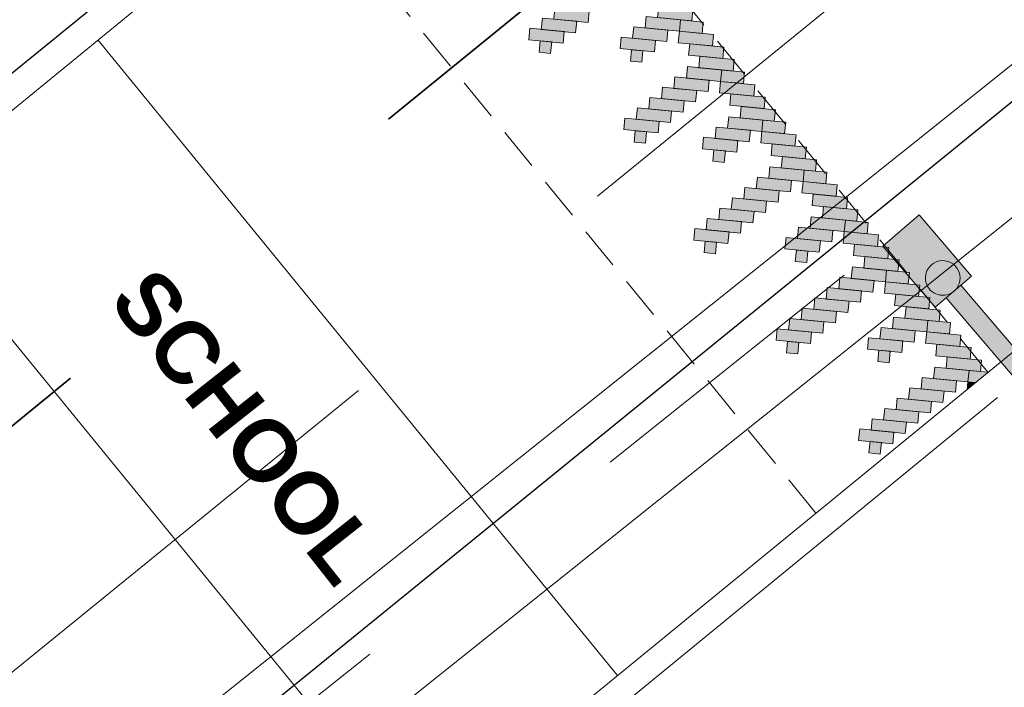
# Model space of a CAD drawing. Header units: metres. Extents: x 92403 to 95147, y 464428 to 465602.
# Tile 535 of 568: x 93401.24 to 93406.99, y 465221.3 to 465225.2. Entities that reach past the tile are written whole.
import ezdxf

# ---------------------------------------------------------------- set-up
doc = ezdxf.new("R2010")
doc.units = ezdxf.units.M
for name, pattern in [('DASHED2', [0.375, 0.25, -0.125]), ('RI-DRAINAGE', [19.2, 6, -1.8, 1.8, -1.8, 2.4, -1.8, 1.8, -1.8]), ('RI-GWA', [18.45, 6, -1.8, 1.75, -1.8, 1.75, -1.8, 1.75, -1.8]), ('RI-HWA', [7.4, 5, -2.4]), ('VH-TROTTOIRBAND', [15, 5, -2, 2, -2, 2, -2])]:
    doc.linetypes.add(name, pattern=pattern)
doc.layers.get('0').update_dxf_attribs({"linetype": 'CONTINUOUS'})
for name, color, linetype, lineweight, true_color in [('B-OI-RI-GWA_TRANSPORTLEIDING-G', 7, 'RI-GWA', 18, 0xff8400), ('B-XX-KL-ET_LS_OV_LICHTMAST-S', 7, 'CONTINUOUS', 9, 0xff0026), ('N-OI-RI-DRAINAGE_DRAIN_PVC-G', 7, 'RI-DRAINAGE', 18, 0x00ff04), ('N-OI-RI-HWA_TRANSPORTLEIDING-G', 7, 'RI-HWA', 35, 0x007bff)]:
    doc.layers.add(name, color=color, linetype=linetype, lineweight=lineweight, true_color=true_color)
for name, color, linetype, lineweight in [('B-WE-VH-VERHARDING_FUNDERING-G', 252, 'CONTINUOUS', 18), ('N-RO-VH-DREMPEL_BESTRAAT-G', 7, 'DASHED2', 9), ('N-RO-VW-MARKERING-G', 7, 'CONTINUOUS', 9), ('N-WE-GW-ONTGRAVING-V', 2, 'CONTINUOUS', 30), ('N-WE-VH-KANTOPSLUITING_TROTTOIRBAND-G', 7, 'VH-TROTTOIRBAND', 35), ('N-WE-VH-KANTOPSLUITING_VOORKANTBAND-G', 50, 'CONTINUOUS', 35), ('X-XX-AL-RMB - profiel', 7, 'CONTINUOUS', 9)]:
    doc.layers.add(name, color=color, linetype=linetype, lineweight=lineweight)
doc.styles.add('NLCS-ISO-M200-T18', font='NLCS-ISO.ttf', dxfattribs={"height": 0.36})

# ---------------------------------------------------------------- blocks, each defined once
blk = doc.blocks.new('lichtmast + lumia')
at = {"linetype": 'Continuous', "true_color": 0xffffff}
h = blk.add_hatch(color=7, dxfattribs=at)
h.dxf.hatch_style = 1
h.paths.add_polyline_path([(0.1684, 0.014), (-0.1435, 0.3662), (-0.3532, 0.1805), (-0.0412, -0.1717)])
at = {"color": 18, "true_color": 0x000000}
blk.add_lwpolyline([(0.1684, 0.014), (-0.1435, 0.3662), (-0.3532, 0.1805), (-0.0412, -0.1717)], close=True, dxfattribs=at)
at = {"color": 18, "linetype": 'Continuous', "true_color": 0x000000}
blk.add_lwpolyline([(0.1013, 0, 1), (-0.1013, 0, 1), (0.1013, 0)], format="xyb", close=True, dxfattribs=at)
blk = doc.blocks.new('lichtmast + lumia + uithouder')
at = {"linetype": 'Continuous', "true_color": 0xffffff}
h = blk.add_hatch(color=7, dxfattribs=at)
h.dxf.hatch_style = 1
edge = h.paths.add_edge_path()
edge.add_line((0, 0), (-0.7764, 0.544))
edge.add_arc((-0.74, 0.5876), 0.0568, 59.89695, 230.07084, ccw=False)
edge.add_line((-0.7115, 0.6367), (0.065, 0.0927))
edge.add_line((0.065, 0.0927), (0, 0))
at = {"color": 18, "linetype": 'Continuous', "true_color": 0x000000}
blk.add_lwpolyline([(0, 0), (-0.7764, 0.544, -0.917728), (-0.7115, 0.6367), (0.065, 0.0927)], format="xyb", close=True, dxfattribs=at)
at = {"layer": 'B-XX-KL-ET_LS_OV_LICHTMAST-S', "linetype": 'Continuous', "rotation": 193.4471433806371}
blk.add_blockref('lichtmast + lumia', (0.1127, -0.0155), dxfattribs=at)
blk = doc.blocks.new('drempel markering 480')
at = {"layer": 'X-XX-AL-RMB - profiel', "linetype": 'Continuous', "true_color": 0xffffff}
h = blk.add_hatch(color=7, dxfattribs=at)
h.dxf.hatch_style = 1
h.paths.add_polyline_path([(-2.3951, 4.2016), (-2.3283, 4.195), (-2.335, 4.1281), (-2.4018, 4.1348)])
h = blk.add_hatch(color=7, dxfattribs=at)
h.dxf.hatch_style = 1
h.paths.add_polyline_path([(-2.4752, 4.0748), (-2.4685, 4.1415), (-2.2683, 4.1214), (-2.275, 4.0547)])
h = blk.add_hatch(color=7, dxfattribs=at)
h.dxf.hatch_style = 1
h.paths.add_polyline_path([(-2.5484, 4.0147), (-2.5417, 4.0814), (-2.3415, 4.0614), (-2.3482, 3.9947)])
h = blk.add_hatch(color=7, dxfattribs=at)
h.dxf.hatch_style = 1
h.paths.add_polyline_path([(-2.6218, 3.9547), (-2.6152, 4.0214), (-2.415, 4.0013), (-2.4216, 3.9346)])
h = blk.add_hatch(color=7, dxfattribs=at)
h.dxf.hatch_style = 1
h.paths.add_polyline_path([(-2.6953, 3.8947), (-2.6886, 3.9614), (-2.4884, 3.9413), (-2.4951, 3.8746)])
h = blk.add_hatch(color=7, dxfattribs=at)
h.dxf.hatch_style = 1
h.paths.add_polyline_path([(-2.7688, 3.8346), (-2.7621, 3.9014), (-2.5619, 3.8813), (-2.5686, 3.8146)])
h = blk.add_hatch(color=7, dxfattribs=at)
h.dxf.hatch_style = 1
h.paths.add_polyline_path([(-2.9043, 3.8256), (-2.9531, 3.7857), (-2.9087, 3.7813)])
h = blk.add_hatch(color=7, dxfattribs=at)
h.dxf.hatch_style = 1
h.paths.add_polyline_path([(-2.842, 3.7746), (-2.8353, 3.8413), (-2.6351, 3.8213), (-2.6418, 3.7545)])
h = blk.add_hatch(color=7, dxfattribs=at)
h.dxf.hatch_style = 1
h.paths.add_polyline_path([(-2.9531, 3.7857), (-3.0265, 3.7257), (-2.9155, 3.7146), (-2.9088, 3.7813)])
h = blk.add_hatch(color=7, dxfattribs=at)
h.dxf.hatch_style = 1
h.paths.add_polyline_path([(-2.9155, 3.7146), (-2.9088, 3.7813), (-2.7086, 3.7612), (-2.7153, 3.6945)])
h = blk.add_hatch(color=7, dxfattribs=at)
h.dxf.hatch_style = 1
h.paths.add_polyline_path([(-2.9889, 3.6546), (-2.9822, 3.7213), (-2.782, 3.7012), (-2.7887, 3.6345)])
h = blk.add_hatch(color=7, dxfattribs=at)
h.dxf.hatch_style = 1
h.paths.add_polyline_path([(-2.9288, 3.5812), (-2.9222, 3.6479), (-2.722, 3.6278), (-2.7286, 3.5611)])
h = blk.add_hatch(color=7, dxfattribs=at)
h.dxf.hatch_style = 1
h.paths.add_polyline_path([(-2.4485, 3.668), (-2.3818, 3.6613), (-2.3885, 3.5944), (-2.4552, 3.6011)])
h = blk.add_hatch(color=7, dxfattribs=at)
h.dxf.hatch_style = 1
h.paths.add_polyline_path([(-2.8688, 3.5078), (-2.8621, 3.5745), (-2.6619, 3.5544), (-2.6686, 3.4877)])
h = blk.add_hatch(color=7, dxfattribs=at)
h.dxf.hatch_style = 1
h.paths.add_polyline_path([(-2.5286, 3.5411), (-2.522, 3.6078), (-2.3218, 3.5877), (-2.3284, 3.521)])
h = blk.add_hatch(color=7, dxfattribs=at)
h.dxf.hatch_style = 1
h.paths.add_polyline_path([(-1.9148, 3.6145), (-1.8481, 3.6078), (-1.8548, 3.5409), (-1.9215, 3.5476)])
h = blk.add_hatch(color=7, dxfattribs=at)
h.dxf.hatch_style = 1
h.paths.add_polyline_path([(-2.6019, 3.481), (-2.5952, 3.5477), (-2.395, 3.5277), (-2.4017, 3.461)])
h = blk.add_hatch(color=7, dxfattribs=at)
h.dxf.hatch_style = 1
h.paths.add_polyline_path([(-1.995, 3.4876), (-1.9883, 3.5543), (-1.7881, 3.5343), (-1.7948, 3.4676)])
h = blk.add_hatch(color=7, dxfattribs=at)
h.dxf.hatch_style = 1
h.paths.add_polyline_path([(-2.8088, 3.4344), (-2.8021, 3.5011), (-2.6687, 3.4877), (-2.6754, 3.421)])
h = blk.add_hatch(color=7, dxfattribs=at)
h.dxf.hatch_style = 1
h.paths.add_polyline_path([(-2.6754, 3.421), (-2.6687, 3.4877), (-2.4685, 3.4677), (-2.4752, 3.401)])
h = blk.add_hatch(color=7, dxfattribs=at)
h.dxf.hatch_style = 1
h.paths.add_polyline_path([(-2.0682, 3.4276), (-2.0615, 3.4943), (-1.8613, 3.4742), (-1.868, 3.4075)])
h = blk.add_hatch(color=7, dxfattribs=at)
h.dxf.hatch_style = 1
h.paths.add_polyline_path([(-2.7488, 3.361), (-2.7421, 3.4277), (-2.5419, 3.4076), (-2.5486, 3.3409)])
h = blk.add_hatch(color=7, dxfattribs=at)
h.dxf.hatch_style = 1
h.paths.add_polyline_path([(-2.1416, 3.3675), (-2.1349, 3.4342), (-1.9347, 3.4142), (-1.9414, 3.3475)])
h = blk.add_hatch(color=7, dxfattribs=at)
h.dxf.hatch_style = 1
h.paths.add_polyline_path([(-2.6887, 3.2876), (-2.682, 3.3543), (-2.4819, 3.3342), (-2.4885, 3.2675)])
h = blk.add_hatch(color=7, dxfattribs=at)
h.dxf.hatch_style = 1
h.paths.add_polyline_path([(-2.2151, 3.3075), (-2.2084, 3.3742), (-2.0082, 3.3542), (-2.0149, 3.2875)])
h = blk.add_hatch(color=7, dxfattribs=at)
h.dxf.hatch_style = 1
h.paths.add_polyline_path([(-2.2885, 3.2475), (-2.2819, 3.3142), (-2.0817, 3.2942), (-2.0883, 3.2274)])
h = blk.add_hatch(color=7, dxfattribs=at)
h.dxf.hatch_style = 1
h.paths.add_polyline_path([(-2.6287, 3.2142), (-2.622, 3.2809), (-2.4218, 3.2608), (-2.4285, 3.1941)])
h = blk.add_hatch(color=7, dxfattribs=at)
h.dxf.hatch_style = 1
h.paths.add_polyline_path([(-2.3618, 3.1875), (-2.3551, 3.2542), (-2.1549, 3.2341), (-2.1616, 3.1674)])
h = blk.add_hatch(color=7, dxfattribs=at)
h.dxf.hatch_style = 1
h.paths.add_polyline_path([(-2.5687, 3.1408), (-2.562, 3.2075), (-2.4286, 3.1941), (-2.4353, 3.1274)])
h = blk.add_hatch(color=7, dxfattribs=at)
h.dxf.hatch_style = 1
h.paths.add_polyline_path([(-2.4353, 3.1274), (-2.4286, 3.1941), (-2.2284, 3.1741), (-2.2351, 3.1074)])
h = blk.add_hatch(color=7, dxfattribs=at)
h.dxf.hatch_style = 1
h.paths.add_polyline_path([(-2.5087, 3.0674), (-2.502, 3.1341), (-2.3018, 3.114), (-2.3085, 3.0473)])
h = blk.add_hatch(color=7, dxfattribs=at)
h.dxf.hatch_style = 1
h.paths.add_polyline_path([(-2.4486, 2.994), (-2.4419, 3.0607), (-2.2417, 3.0406), (-2.2484, 2.9739)])
h = blk.add_hatch(color=7, dxfattribs=at)
h.dxf.hatch_style = 1
h.paths.add_polyline_path([(-1.9683, 3.0808), (-1.9016, 3.0741), (-1.9083, 3.0073), (-1.975, 3.0139)])
h = blk.add_hatch(color=7, dxfattribs=at)
h.dxf.hatch_style = 1
h.paths.add_polyline_path([(-2.0484, 2.9539), (-2.0417, 3.0206), (-1.8415, 3.0006), (-1.8482, 2.9339)])
h = blk.add_hatch(color=7, dxfattribs=at)
h.dxf.hatch_style = 1
h.paths.add_polyline_path([(-1.4346, 3.0273), (-1.3679, 3.0207), (-1.3746, 2.9538), (-1.4413, 2.9605)])
h = blk.add_hatch(color=7, dxfattribs=at)
h.dxf.hatch_style = 1
h.paths.add_polyline_path([(-2.3886, 2.9206), (-2.3819, 2.9873), (-2.1817, 2.9672), (-2.1884, 2.9005)])
h = blk.add_hatch(color=7, dxfattribs=at)
h.dxf.hatch_style = 1
h.paths.add_polyline_path([(-2.1217, 2.8939), (-2.115, 2.9606), (-1.9148, 2.9405), (-1.9215, 2.8738)])
h = blk.add_hatch(color=7, dxfattribs=at)
h.dxf.hatch_style = 1
h.paths.add_polyline_path([(-1.5147, 2.9005), (-1.5081, 2.9672), (-1.3079, 2.9471), (-1.3145, 2.8804)])
h = blk.add_hatch(color=7, dxfattribs=at)
h.dxf.hatch_style = 1
h.paths.add_polyline_path([(-2.3286, 2.8472), (-2.3219, 2.9139), (-2.1885, 2.9006), (-2.1951, 2.8339)])
h = blk.add_hatch(color=7, dxfattribs=at)
h.dxf.hatch_style = 1
h.paths.add_polyline_path([(-2.1951, 2.8339), (-2.1885, 2.9006), (-1.9883, 2.8805), (-1.995, 2.8138)])
h = blk.add_hatch(color=7, dxfattribs=at)
h.dxf.hatch_style = 1
h.paths.add_polyline_path([(-1.5879, 2.8404), (-1.5813, 2.9071), (-1.3811, 2.8871), (-1.3878, 2.8204)])
h = blk.add_hatch(color=7, dxfattribs=at)
h.dxf.hatch_style = 1
h.paths.add_polyline_path([(-2.2685, 2.7738), (-2.2619, 2.8405), (-2.0617, 2.8204), (-2.0684, 2.7537)])
h = blk.add_hatch(color=7, dxfattribs=at)
h.dxf.hatch_style = 1
h.paths.add_polyline_path([(-1.6614, 2.7804), (-1.6547, 2.8471), (-1.4545, 2.8271), (-1.4612, 2.7603)])
h = blk.add_hatch(color=7, dxfattribs=at)
h.dxf.hatch_style = 1
h.paths.add_polyline_path([(-2.2085, 2.7004), (-2.2018, 2.7671), (-2.0016, 2.747), (-2.0083, 2.6803)])
h = blk.add_hatch(color=7, dxfattribs=at)
h.dxf.hatch_style = 1
h.paths.add_polyline_path([(-1.7349, 2.7204), (-1.7282, 2.7871), (-1.528, 2.767), (-1.5347, 2.7003)])
h = blk.add_hatch(color=7, dxfattribs=at)
h.dxf.hatch_style = 1
h.paths.add_polyline_path([(-1.8083, 2.6604), (-1.8016, 2.7271), (-1.6014, 2.707), (-1.6081, 2.6403)])
h = blk.add_hatch(color=7, dxfattribs=at)
h.dxf.hatch_style = 1
h.paths.add_polyline_path([(-2.1485, 2.627), (-2.1418, 2.6937), (-1.9416, 2.6736), (-1.9483, 2.6069)])
h = blk.add_hatch(color=7, dxfattribs=at)
h.dxf.hatch_style = 1
h.paths.add_polyline_path([(-1.8816, 2.6003), (-1.8749, 2.667), (-1.6747, 2.647), (-1.6814, 2.5803)])
h = blk.add_hatch(color=7, dxfattribs=at)
h.dxf.hatch_style = 1
h.paths.add_polyline_path([(-2.0885, 2.5537), (-2.0818, 2.6204), (-1.9484, 2.607), (-1.955, 2.5403)])
h = blk.add_hatch(color=7, dxfattribs=at)
h.dxf.hatch_style = 1
h.paths.add_polyline_path([(-1.955, 2.5403), (-1.9484, 2.607), (-1.7482, 2.5869), (-1.7548, 2.5202)])
h = blk.add_hatch(color=7, dxfattribs=at)
h.dxf.hatch_style = 1
h.paths.add_polyline_path([(-2.0284, 2.4803), (-2.0217, 2.547), (-1.8216, 2.5269), (-1.8282, 2.4602)])
h.paths.add_polyline_path([(-1.9684, 2.4069), (-1.9617, 2.4736), (-1.7615, 2.4535), (-1.7682, 2.3868)])
h.paths.add_polyline_path([(-1.9084, 2.3335), (-1.9017, 2.4002), (-1.7015, 2.3801), (-1.7082, 2.3134)])
h.paths.add_polyline_path([(-1.4881, 2.4937), (-1.4214, 2.487), (-1.4281, 2.4201), (-1.4948, 2.4268)])
h.paths.add_polyline_path([(-1.8483, 2.2601), (-1.8417, 2.3268), (-1.7082, 2.3134), (-1.7149, 2.2467)])
h.paths.add_polyline_path([(-1.6415, 2.3067), (-1.6348, 2.3735), (-1.4346, 2.3534), (-1.4413, 2.2867)])
h.paths.add_polyline_path([(-1.7149, 2.2467), (-1.7082, 2.3134), (-1.508, 2.2934), (-1.5147, 2.2267)])
h.paths.add_polyline_path([(-1.5682, 2.3668), (-1.5615, 2.4335), (-1.3613, 2.4134), (-1.368, 2.3467)])
h.paths.add_polyline_path([(-1.7883, 2.1867), (-1.7816, 2.2534), (-1.5814, 2.2333), (-1.5881, 2.1666)])
h.paths.add_polyline_path([(-1.7283, 2.1133), (-1.7216, 2.18), (-1.5214, 2.16), (-1.5281, 2.0932)])
h = blk.add_hatch(color=7, dxfattribs=at)
h.dxf.hatch_style = 1
h.paths.add_polyline_path([(-2.0284, 2.4803), (-2.0217, 2.547), (-1.8216, 2.5269), (-1.8282, 2.4602)])
h = blk.add_hatch(color=7, dxfattribs=at)
h.dxf.hatch_style = 1
h.paths.add_polyline_path([(-2.0284, 2.4802), (-2.0218, 2.5469), (-1.8216, 2.5268), (-1.8282, 2.4601)])
h = blk.add_hatch(color=7, dxfattribs=at)
h.dxf.hatch_style = 1
h.paths.add_polyline_path([(-1.9684, 2.4069), (-1.9617, 2.4736), (-1.7615, 2.4535), (-1.7682, 2.3868)])
h = blk.add_hatch(color=7, dxfattribs=at)
h.dxf.hatch_style = 1
h.paths.add_polyline_path([(-1.9684, 2.4068), (-1.9617, 2.4735), (-1.7615, 2.4534), (-1.7682, 2.3867)])
h = blk.add_hatch(color=7, dxfattribs=at)
h.dxf.hatch_style = 1
h.paths.add_polyline_path([(-1.9084, 2.3335), (-1.9017, 2.4002), (-1.7015, 2.3801), (-1.7082, 2.3134)])
h = blk.add_hatch(color=7, dxfattribs=at)
h.dxf.hatch_style = 1
h.paths.add_polyline_path([(-1.9084, 2.3334), (-1.9017, 2.4001), (-1.7016, 2.38), (-1.7082, 2.3133)])
h = blk.add_hatch(color=7, dxfattribs=at)
h.dxf.hatch_style = 1
h.paths.add_polyline_path([(-1.0279, 2.3802), (-0.9611, 2.3735), (-0.9678, 2.3066), (-1.0346, 2.3133)])
h = blk.add_hatch(color=7, dxfattribs=at)
h.dxf.hatch_style = 1
h.paths.add_polyline_path([(-1.108, 2.2533), (-1.1013, 2.32), (-0.9011, 2.3), (-0.9078, 2.2332)])
h = blk.add_hatch(color=7, dxfattribs=at)
h.dxf.hatch_style = 1
h.paths.add_polyline_path([(-1.1812, 2.1933), (-1.1745, 2.26), (-0.9743, 2.2399), (-0.981, 2.1732)])
h = blk.add_hatch(color=7, dxfattribs=at)
h.dxf.hatch_style = 1
h.paths.add_polyline_path([(-1.2546, 2.1332), (-1.248, 2.1999), (-1.0478, 2.1799), (-1.0544, 2.1132)])
h = blk.add_hatch(color=7, dxfattribs=at)
h.dxf.hatch_style = 1
h.paths.add_polyline_path([(-1.3281, 2.0732), (-1.3214, 2.1399), (-1.1212, 2.1199), (-1.1279, 2.0532)])
h = blk.add_hatch(color=7, dxfattribs=at)
h.dxf.hatch_style = 1
h.paths.add_polyline_path([(-1.6683, 2.0399), (-1.6616, 2.1066), (-1.4614, 2.0866), (-1.4681, 2.0199)])
h = blk.add_hatch(color=7, dxfattribs=at)
h.dxf.hatch_style = 1
h.paths.add_polyline_path([(-1.4014, 2.0132), (-1.3947, 2.0799), (-1.1945, 2.0598), (-1.2012, 1.9931)])
h = blk.add_hatch(color=7, dxfattribs=at)
h.dxf.hatch_style = 1
h.paths.add_polyline_path([(-1.6082, 1.9665), (-1.6016, 2.0332), (-1.4681, 2.0199), (-1.4748, 1.9531)])
h = blk.add_hatch(color=7, dxfattribs=at)
h.dxf.hatch_style = 1
h.paths.add_polyline_path([(-1.4748, 1.9531), (-1.4681, 2.0199), (-1.2679, 1.9998), (-1.2746, 1.9331)])
h = blk.add_hatch(color=7, dxfattribs=at)
h.dxf.hatch_style = 1
h.paths.add_polyline_path([(-1.5482, 1.8931), (-1.5415, 1.9598), (-1.3413, 1.9398), (-1.348, 1.8731)])
h = blk.add_hatch(color=7, dxfattribs=at)
h.dxf.hatch_style = 1
h.paths.add_polyline_path([(-1.0079, 1.9065), (-0.9411, 1.8998), (-0.9478, 1.833), (-1.0146, 1.8397)])
h = blk.add_hatch(color=7, dxfattribs=at)
h.dxf.hatch_style = 1
h.paths.add_polyline_path([(-1.4882, 1.8197), (-1.4815, 1.8864), (-1.2813, 1.8664), (-1.288, 1.7997)])
h = blk.add_hatch(color=7, dxfattribs=at)
h.dxf.hatch_style = 1
h.paths.add_polyline_path([(-1.088, 1.7796), (-1.0813, 1.8463), (-0.8811, 1.8263), (-0.8878, 1.7596)])
h = blk.add_hatch(color=7, dxfattribs=at)
h.dxf.hatch_style = 1
h.paths.add_polyline_path([(-0.4742, 1.8531), (-0.4075, 1.8464), (-0.4142, 1.7795), (-0.4809, 1.7862)])
h = blk.add_hatch(color=7, dxfattribs=at)
h.dxf.hatch_style = 1
h.paths.add_polyline_path([(-1.4282, 1.7463), (-1.4215, 1.813), (-1.2213, 1.793), (-1.228, 1.7263)])
h = blk.add_hatch(color=7, dxfattribs=at)
h.dxf.hatch_style = 1
h.paths.add_polyline_path([(-1.1612, 1.7196), (-1.1546, 1.7863), (-0.9544, 1.7663), (-0.9611, 1.6995)])
h = blk.add_hatch(color=7, dxfattribs=at)
h.dxf.hatch_style = 1
h.paths.add_polyline_path([(-0.5543, 1.7262), (-0.5476, 1.7929), (-0.3474, 1.7728), (-0.3541, 1.7061)])
h = blk.add_hatch(color=7, dxfattribs=at)
h.dxf.hatch_style = 1
h.paths.add_polyline_path([(-1.3681, 1.6729), (-1.3614, 1.7397), (-1.228, 1.7263), (-1.2347, 1.6596)])
h = blk.add_hatch(color=7, dxfattribs=at)
h.dxf.hatch_style = 1
h.paths.add_polyline_path([(-0.6275, 1.6661), (-0.6208, 1.7328), (-0.4206, 1.7128), (-0.4273, 1.6461)])
h = blk.add_hatch(color=7, dxfattribs=at)
h.dxf.hatch_style = 1
h.paths.add_polyline_path([(-1.2347, 1.6596), (-1.228, 1.7263), (-1.0278, 1.7062), (-1.0345, 1.6395)])
h = blk.add_hatch(color=7, dxfattribs=at)
h.dxf.hatch_style = 1
h.paths.add_polyline_path([(-0.701, 1.6061), (-0.6943, 1.6728), (-0.4941, 1.6528), (-0.5008, 1.5861)])
h = blk.add_hatch(color=7, dxfattribs=at)
h.dxf.hatch_style = 1
h.paths.add_polyline_path([(-1.3081, 1.5995), (-1.3014, 1.6663), (-1.1012, 1.6462), (-1.1079, 1.5795)])
at = {"color": 18, "ltscale": 1, "true_color": 0x000000}
for points in [[(-2.3951, 4.2016), (-2.3283, 4.195), (-2.335, 4.1281), (-2.4018, 4.1348)], [(-2.4752, 4.0748), (-2.4685, 4.1415), (-2.2683, 4.1214), (-2.275, 4.0547)], [(-2.5484, 4.0147), (-2.5417, 4.0814), (-2.3415, 4.0614), (-2.3482, 3.9947)], [(-2.6218, 3.9547), (-2.6152, 4.0214), (-2.415, 4.0013), (-2.4216, 3.9346)], [(-2.6953, 3.8947), (-2.6886, 3.9614), (-2.4884, 3.9413), (-2.4951, 3.8746)], [(-2.7688, 3.8346), (-2.7621, 3.9014), (-2.5619, 3.8813), (-2.5686, 3.8146)], [(-2.842, 3.7746), (-2.8353, 3.8413), (-2.6351, 3.8213), (-2.6418, 3.7545)], [(-2.9155, 3.7146), (-2.9088, 3.7813), (-2.7086, 3.7612), (-2.7153, 3.6945)], [(-2.9889, 3.6546), (-2.9822, 3.7213), (-2.782, 3.7012), (-2.7887, 3.6345)], [(-2.9288, 3.5812), (-2.9222, 3.6479), (-2.722, 3.6278), (-2.7286, 3.5611)], [(-2.4485, 3.668), (-2.3818, 3.6613), (-2.3885, 3.5944), (-2.4552, 3.6011)], [(-2.8688, 3.5078), (-2.8621, 3.5745), (-2.6619, 3.5544), (-2.6686, 3.4877)], [(-2.5286, 3.5411), (-2.522, 3.6078), (-2.3218, 3.5877), (-2.3284, 3.521)], [(-1.9148, 3.6145), (-1.8481, 3.6078), (-1.8548, 3.5409), (-1.9215, 3.5476)], [(-2.6019, 3.481), (-2.5952, 3.5477), (-2.395, 3.5277), (-2.4017, 3.461)], [(-1.995, 3.4876), (-1.9883, 3.5543), (-1.7881, 3.5343), (-1.7948, 3.4676)], [(-2.8088, 3.4344), (-2.8021, 3.5011), (-2.6687, 3.4877), (-2.6754, 3.421)], [(-2.6754, 3.421), (-2.6687, 3.4877), (-2.4685, 3.4677), (-2.4752, 3.401)], [(-2.0682, 3.4276), (-2.0615, 3.4943), (-1.8613, 3.4742), (-1.868, 3.4075)], [(-2.7488, 3.361), (-2.7421, 3.4277), (-2.5419, 3.4076), (-2.5486, 3.3409)], [(-2.1416, 3.3675), (-2.1349, 3.4342), (-1.9347, 3.4142), (-1.9414, 3.3475)], [(-2.6887, 3.2876), (-2.682, 3.3543), (-2.4819, 3.3342), (-2.4885, 3.2675)], [(-2.2151, 3.3075), (-2.2084, 3.3742), (-2.0082, 3.3542), (-2.0149, 3.2875)], [(-2.2885, 3.2475), (-2.2819, 3.3142), (-2.0817, 3.2942), (-2.0883, 3.2274)], [(-2.6287, 3.2142), (-2.622, 3.2809), (-2.4218, 3.2608), (-2.4285, 3.1941)], [(-2.3618, 3.1875), (-2.3551, 3.2542), (-2.1549, 3.2341), (-2.1616, 3.1674)], [(-2.5687, 3.1408), (-2.562, 3.2075), (-2.4286, 3.1941), (-2.4353, 3.1274)], [(-2.4353, 3.1274), (-2.4286, 3.1941), (-2.2284, 3.1741), (-2.2351, 3.1074)], [(-2.5087, 3.0674), (-2.502, 3.1341), (-2.3018, 3.114), (-2.3085, 3.0473)], [(-2.4486, 2.994), (-2.4419, 3.0607), (-2.2417, 3.0406), (-2.2484, 2.9739)], [(-1.9683, 3.0808), (-1.9016, 3.0741), (-1.9083, 3.0073), (-1.975, 3.0139)], [(-2.0484, 2.9539), (-2.0417, 3.0206), (-1.8415, 3.0006), (-1.8482, 2.9339)], [(-1.4346, 3.0273), (-1.3679, 3.0207), (-1.3746, 2.9538), (-1.4413, 2.9605)], [(-2.3886, 2.9206), (-2.3819, 2.9873), (-2.1817, 2.9672), (-2.1884, 2.9005)], [(-2.1217, 2.8939), (-2.115, 2.9606), (-1.9148, 2.9405), (-1.9215, 2.8738)], [(-1.5147, 2.9005), (-1.5081, 2.9672), (-1.3079, 2.9471), (-1.3145, 2.8804)], [(-2.3286, 2.8472), (-2.3219, 2.9139), (-2.1885, 2.9006), (-2.1951, 2.8339)], [(-2.1951, 2.8339), (-2.1885, 2.9006), (-1.9883, 2.8805), (-1.995, 2.8138)], [(-1.5879, 2.8404), (-1.5813, 2.9071), (-1.3811, 2.8871), (-1.3878, 2.8204)], [(-2.2685, 2.7738), (-2.2619, 2.8405), (-2.0617, 2.8204), (-2.0684, 2.7537)], [(-1.6614, 2.7804), (-1.6547, 2.8471), (-1.4545, 2.8271), (-1.4612, 2.7603)], [(-2.2085, 2.7004), (-2.2018, 2.7671), (-2.0016, 2.747), (-2.0083, 2.6803)], [(-1.7349, 2.7204), (-1.7282, 2.7871), (-1.528, 2.767), (-1.5347, 2.7003)], [(-1.8083, 2.6604), (-1.8016, 2.7271), (-1.6014, 2.707), (-1.6081, 2.6403)], [(-2.1485, 2.627), (-2.1418, 2.6937), (-1.9416, 2.6736), (-1.9483, 2.6069)], [(-1.8816, 2.6003), (-1.8749, 2.667), (-1.6747, 2.647), (-1.6814, 2.5803)], [(-2.0885, 2.5537), (-2.0818, 2.6204), (-1.9484, 2.607), (-1.955, 2.5403)], [(-1.955, 2.5403), (-1.9484, 2.607), (-1.7482, 2.5869), (-1.7548, 2.5202)], [(-2.0284, 2.4803), (-2.0217, 2.547), (-1.8216, 2.5269), (-1.8282, 2.4602)], [(-1.4881, 2.4937), (-1.4214, 2.487), (-1.4281, 2.4201), (-1.4948, 2.4268)], [(-1.9684, 2.4069), (-1.9617, 2.4736), (-1.7615, 2.4535), (-1.7682, 2.3868)], [(-1.5682, 2.3668), (-1.5615, 2.4335), (-1.3613, 2.4134), (-1.368, 2.3467)], [(-1.9084, 2.3335), (-1.9017, 2.4002), (-1.7015, 2.3801), (-1.7082, 2.3134)], [(-1.6415, 2.3067), (-1.6348, 2.3735), (-1.4346, 2.3534), (-1.4413, 2.2867)], [(-1.0279, 2.3802), (-0.9611, 2.3735), (-0.9678, 2.3066), (-1.0346, 2.3133)], [(-1.8483, 2.2601), (-1.8417, 2.3268), (-1.7082, 2.3134), (-1.7149, 2.2467)], [(-1.7149, 2.2467), (-1.7082, 2.3134), (-1.508, 2.2934), (-1.5147, 2.2267)], [(-1.1077, 2.2533), (-1.101, 2.32), (-0.9008, 2.2999), (-0.9075, 2.2332)], [(-1.7883, 2.1867), (-1.7816, 2.2534), (-1.5814, 2.2333), (-1.5881, 2.1666)], [(-1.1812, 2.1933), (-1.1745, 2.26), (-0.9743, 2.2399), (-0.981, 2.1732)], [(-1.2546, 2.1332), (-1.248, 2.1999), (-1.0478, 2.1799), (-1.0544, 2.1132)], [(-1.7283, 2.1133), (-1.7216, 2.18), (-1.5214, 2.16), (-1.5281, 2.0932)], [(-1.3281, 2.0732), (-1.3214, 2.1399), (-1.1212, 2.1199), (-1.1279, 2.0532)], [(-1.6683, 2.0399), (-1.6616, 2.1066), (-1.4614, 2.0866), (-1.4681, 2.0199)], [(-1.4014, 2.0132), (-1.3947, 2.0799), (-1.1945, 2.0598), (-1.2012, 1.9931)], [(-1.6082, 1.9665), (-1.6016, 2.0332), (-1.4681, 2.0199), (-1.4748, 1.9531)], [(-1.4748, 1.9531), (-1.4681, 2.0199), (-1.2679, 1.9998), (-1.2746, 1.9331)], [(-1.5482, 1.8931), (-1.5415, 1.9598), (-1.3413, 1.9398), (-1.348, 1.8731)], [(-1.0079, 1.9065), (-0.9411, 1.8998), (-0.9478, 1.833), (-1.0146, 1.8397)], [(-1.4882, 1.8197), (-1.4815, 1.8864), (-1.2813, 1.8664), (-1.288, 1.7997)], [(-1.088, 1.7796), (-1.0813, 1.8463), (-0.8811, 1.8263), (-0.8878, 1.7596)], [(-0.4742, 1.8531), (-0.4075, 1.8464), (-0.4142, 1.7795), (-0.4809, 1.7862)], [(-1.4282, 1.7463), (-1.4215, 1.813), (-1.2213, 1.793), (-1.228, 1.7263)], [(-1.1612, 1.7196), (-1.1546, 1.7863), (-0.9544, 1.7663), (-0.9611, 1.6995)], [(-0.5543, 1.7262), (-0.5476, 1.7929), (-0.3474, 1.7728), (-0.3541, 1.7061)], [(-1.3681, 1.6729), (-1.3614, 1.7397), (-1.228, 1.7263), (-1.2347, 1.6596)], [(-0.6275, 1.6661), (-0.6208, 1.7328), (-0.4206, 1.7128), (-0.4273, 1.6461)], [(-1.2347, 1.6596), (-1.228, 1.7263), (-1.0278, 1.7062), (-1.0345, 1.6395)], [(-0.701, 1.6061), (-0.6943, 1.6728), (-0.4941, 1.6528), (-0.5008, 1.5861)], [(-1.3081, 1.5995), (-1.3014, 1.6663), (-1.1012, 1.6462), (-1.1079, 1.5795)]]:
    blk.add_lwpolyline(points, close=True, dxfattribs=at)
for points in [[(-2.9043, 3.8256), (-2.9087, 3.7813), (-2.9531, 3.7857)], [(-2.9531, 3.7857), (-2.9088, 3.7813), (-2.9155, 3.7146), (-3.0265, 3.7257)], [(-1.9512, 2.6073), (-1.9484, 2.607), (-1.955, 2.5403), (-2.0246, 2.5473)], [(-1.3994, 1.8107), (-1.4882, 1.8196), (-1.4816, 1.8863), (-1.326, 1.8707)]]:
    blk.add_lwpolyline(points, dxfattribs=at)

msp = doc.modelspace()

# ---------------------------------------------------------------- linework, layer by layer
at = {"layer": 'B-OI-RI-GWA_TRANSPORTLEIDING-G'}
msp.add_lwpolyline([(93446.043344, 465256.115521), (93414.928619, 465230.784301), (93385.545, 465207.335), (93345.02, 465172.545), (93309.939, 465138.03), (93281.489, 465106.16), (93272.55, 465095.75), (93246.12, 465056.88), (93231.409, 465035.78), (93221.1, 465020.839), (93190.047, 464975.644), (93154.17, 464931), (93110.8, 464886.38), (93068.919, 464854.632), (93060.958017, 464850.622994)], dxfattribs=at)
at = {"layer": 'B-WE-VH-VERHARDING_FUNDERING-G', "lineweight": 13, "flags": 128}
for points in [[(93445.822371, 465256.386945), (93414.70897, 465231.056803), (93385.321779, 465207.604651), (93344.783003, 465172.802825), (93309.685451, 465138.27154), (93281.225658, 465106.390569), (93272.271639, 465095.963079), (93245.831721, 465057.078493), (93231.121404, 465035.979473), (93220.811724, 465021.037488), (93189.76596, 464975.853018), (93153.907518, 464931.232111), (93110.567471, 464886.642928), (93068.733035, 464854.930226), (93060.800581, 464850.935601)], [(93446.264317, 465255.844097), (93415.148269, 465230.5118), (93385.768221, 465207.065349), (93345.256997, 465172.287175), (93310.192549, 465137.78846), (93281.752342, 465105.929431), (93272.828361, 465095.536921), (93246.408279, 465056.681507), (93231.696596, 465035.580527), (93221.388276, 465020.640512), (93190.32804, 464975.434982), (93154.432482, 464930.767889), (93111.032529, 464886.117072), (93069.104965, 464854.333774), (93061.115419, 464850.310399)]]:
    msp.add_lwpolyline(points, dxfattribs=at)
at = {"layer": 'N-OI-RI-DRAINAGE_DRAIN_PVC-G', "flags": 128}
msp.add_lwpolyline([(93383.660515, 465207.13944), (93424.140903, 465240.034266)], dxfattribs=at)
at = {"layer": 'N-OI-RI-HWA_TRANSPORTLEIDING-G', "flags": 128}
msp.add_lwpolyline([(93386.176937, 465210.602448), (93423.420167, 465240.921204)], dxfattribs=at)
at = {"layer": 'N-RO-VH-DREMPEL_BESTRAAT-G', "flags": 128}
for points in [[(93406.899096, 465223.137882), (93403.860294, 465226.853482)], [(93405.892787, 465222.314873), (93402.853986, 465226.030473)]]:
    msp.add_lwpolyline(points, dxfattribs=at)
at = {"layer": 'N-RO-VW-MARKERING-G', "ltscale": 5, "flags": 128}
for points in [[(93404.731662, 465221.365248), (93401.69286, 465225.080848)], [(93403.570537, 465220.415622), (93400.531735, 465224.131222)]]:
    msp.add_lwpolyline(points, dxfattribs=at)
at = {"layer": 'N-WE-GW-ONTGRAVING-V', "flags": 128}
msp.add_lwpolyline([(93385.161698, 465211.839092), (93422.410042, 465242.16203), (93457.876985, 465271.034757), (93477.132376, 465266.736962), (93481.972587, 465270.456272), (93481.927, 465270.04), (93483.431527, 465267.541709), (93477.895673, 465263.287855), (93458.694073, 465267.573643), (93425.223643, 465240.326226), (93425.630065, 465239.826981), (93388.939149, 465210.011523)], dxfattribs=at)
at = {"layer": 'N-WE-VH-KANTOPSLUITING_TROTTOIRBAND-G', "lineweight": 15, "flags": 128}
for points in [[(93470.706629, 465270.710111), (93456.577004, 465263.573121), (93452.443828, 465260.192805, 0.41421356), (93452.401528, 465259.770655), (93453.192882, 465258.803051, -0.41421356), (93453.129432, 465258.169825), (93441.982632, 465249.053421, -0.41421356), (93441.349407, 465249.11687), (93440.558052, 465250.084475, 0.41421356), (93440.135902, 465250.126775), (93436.96216, 465247.531131, 0.41421356), (93436.91986, 465247.108981), (93437.711215, 465246.141377, -0.41421356), (93437.647765, 465245.508152), (93430.371381, 465239.557166, -0.41421356), (93429.738156, 465239.620615), (93428.946802, 465240.58822, 0.41421356), (93428.524651, 465240.630519), (93425.35091, 465238.034876, 0.41421356), (93425.30861, 465237.612726), (93426.099964, 465236.645122, -0.41421356), (93426.036514, 465236.011897), (93414.889714, 465226.895492, -0.41421356), (93414.256489, 465226.958942), (93413.465134, 465227.926546, 0.41421356), (93413.042984, 465227.968846), (93390.505516, 465209.53659)], [(93409.226208, 465234.019436), (93409.128652, 465233.939651, 0.41421356), (93409.065203, 465233.306426), (93409.856557, 465232.338821, -0.41421356), (93409.814257, 465231.916671), (93381.522343, 465208.778144, -0.41421356), (93381.100193, 465208.820444), (93380.308838, 465209.788048, 0.41421356), (93379.675613, 465209.851498), (93376.049754, 465206.886091), (93364.772064, 465197.428939, 0.41421356), (93364.716402, 465196.794982), (93365.51959, 465195.837178, -0.41421356), (93365.482482, 465195.414539), (93362.340883, 465192.780084, -0.41421356), (93361.918245, 465192.817192), (93361.114209, 465193.776008, 0.41286419), (93360.481844, 465193.832999), (93349.401638, 465184.628102, 0.41054178), (93349.339473, 465183.998775), (93350.127722, 465183.025331, -0.40053121), (93350.087838, 465182.598076, -0.00624301), (93337.596947, 465172.777867), (93333.773863, 465169.772418, -0.41421356), (93333.352608, 465169.822858), (93332.580077, 465170.805556, 0.41421356), (93331.948195, 465170.881217), (93312.765922, 465155.801415, 0.41421356), (93312.690262, 465155.169533), (93313.453088, 465154.199179, -0.40462604), (93313.409911, 465153.783688, 0.00658477), (93307.849682, 465149.486879, 0.00077735), (93307.849318, 465149.486589, -0.41455011), (93307.427287, 465149.533959), (93306.648228, 465150.51171, 0.41454104), (93306.01547, 465150.582916, 0.0111353), (93296.82985, 465142.90598, 0.00050504), (93294.929437, 465141.124642, 0.41428173), (93294.90958, 465140.488481), (93295.765592, 465139.577519, -0.4137454), (93295.752222, 465139.153288, 0.0013558), (93290.679012, 465134.356767, 0.00043117), (93290.678825, 465134.356588, -0.41498438), (93290.254787, 465134.367151), (93289.393155, 465135.272917, 0.41428173), (93288.756881, 465135.288731, 0.00189491), (93281.70306, 465128.524344, 0.00773251), (93271.356442, 465118.042172, 0.41439826), (93271.370629, 465117.405733), (93272.274044, 465116.542262, -0.41094075), (93272.283361, 465116.117209, 0.003749), (93267.4135, 465110.935116), (93267.266621, 465110.785557, -0.38579203), (93260.762851, 465110.407644), (93253.912458, 465115.928684), (93247.148689, 465121.392224), (93239.932672, 465127.228517), (93232.641773, 465133.097726), (93225.226828, 465139.163591), (93210.817285, 465150.793842), (93209.770142, 465151.624938), (93201.837464, 465158.122951), (93199.910649, 465159.649295), (93198.360933, 465160.87707), (93192.87345, 465165.224888, -0.46337506), (93192.68011, 465171.096308), (93202.287447, 465179.796213, -0.41421356), (93202.711191, 465179.77521), (93203.550233, 465178.848652, 0.41421356), (93204.185849, 465178.817147), (93218.566018, 465191.83908, 0.41421356), (93218.597523, 465192.474696), (93217.758481, 465193.401253, -0.41421356), (93217.779485, 465193.824997), (93218.279411, 465194.277704), (93222.852491, 465197.81358), (93223.978394, 465198.661971), (93225.030833, 465199.420116), (93227.812063, 465201.361465), (93227.86854, 465201.401449)]]:
    msp.add_lwpolyline(points, format="xyb", dxfattribs=at)
at = {"layer": 'N-WE-VH-KANTOPSLUITING_VOORKANTBAND-G', "linetype": 'Continuous', "lineweight": 15}
msp.add_lwpolyline([(93381.617305, 465208.662032), (93409.90922, 465231.800559, 0.41421356), (93409.97267, 465232.433784), (93409.181315, 465233.401388, -0.41421356), (93409.223615, 465233.823538), (93447.463334, 465265.097872, -0.41421356), (93447.885484, 465265.055572), (93448.676838, 465264.087967, 0.41421356), (93449.310063, 465264.024518), (93453.652897, 465267.576302)], format="xyb", dxfattribs=at)
at = {"layer": 'N-WE-VH-KANTOPSLUITING_VOORKANTBAND-G', "linetype": 'Continuous', "lineweight": 15, "flags": 128}
msp.add_lwpolyline([(93453.03447, 465258.285938), (93441.887669, 465249.169533, -0.41421356), (93441.465519, 465249.211833), (93440.674165, 465250.179437, 0.41421356), (93440.040939, 465250.242887), (93436.867198, 465247.647244, 0.41421356), (93436.803748, 465247.014019), (93437.595102, 465246.046415, -0.41421356), (93437.552802, 465245.624265), (93430.276419, 465239.673278, -0.41421356), (93429.854269, 465239.715578), (93429.062914, 465240.683182, 0.41421356), (93428.429689, 465240.746632), (93425.255947, 465238.150989, 0.41421356), (93425.192497, 465237.517764), (93425.983852, 465236.55016, -0.41421356), (93425.941552, 465236.128009), (93414.794751, 465227.011605, -0.41421356), (93414.372601, 465227.053905), (93413.581247, 465228.021509, 0.41421356), (93412.948021, 465228.084959), (93380.482749, 465201.533253)], format="xyb", dxfattribs=at)

# ---------------------------------------------------------------- block references
at = {"layer": 'B-XX-KL-ET_LS_OV_LICHTMAST-S', "rotation": 165.6264119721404}
msp.add_blockref('lichtmast + lumia + uithouder', (93406.739953, 465223.64617), dxfattribs=at)
at = {"layer": 'N-RO-VW-MARKERING-G', "linetype": 'Continuous', "rotation": 180.1903693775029}
msp.add_blockref('drempel markering 480', (93403.860294, 465226.853482), dxfattribs=at)

# ---------------------------------------------------------------- texts
at = {"layer": 'N-RO-VW-MARKERING-G', "insert": (93402.032139, 465223.777242), "char_height": 0.36, "attachment_point": 1, "rotation": 308.3165626, "style": 'NLCS-ISO-M200-T18'}
msp.add_mtext_dynamic_manual_height_columns('{\\fArial|b1|i0|c0|p34;SCHOOL}', width=1.70507293, gutter_width=1.8, heights=[0], dxfattribs=at)

doc.saveas('drawing.dxf')
